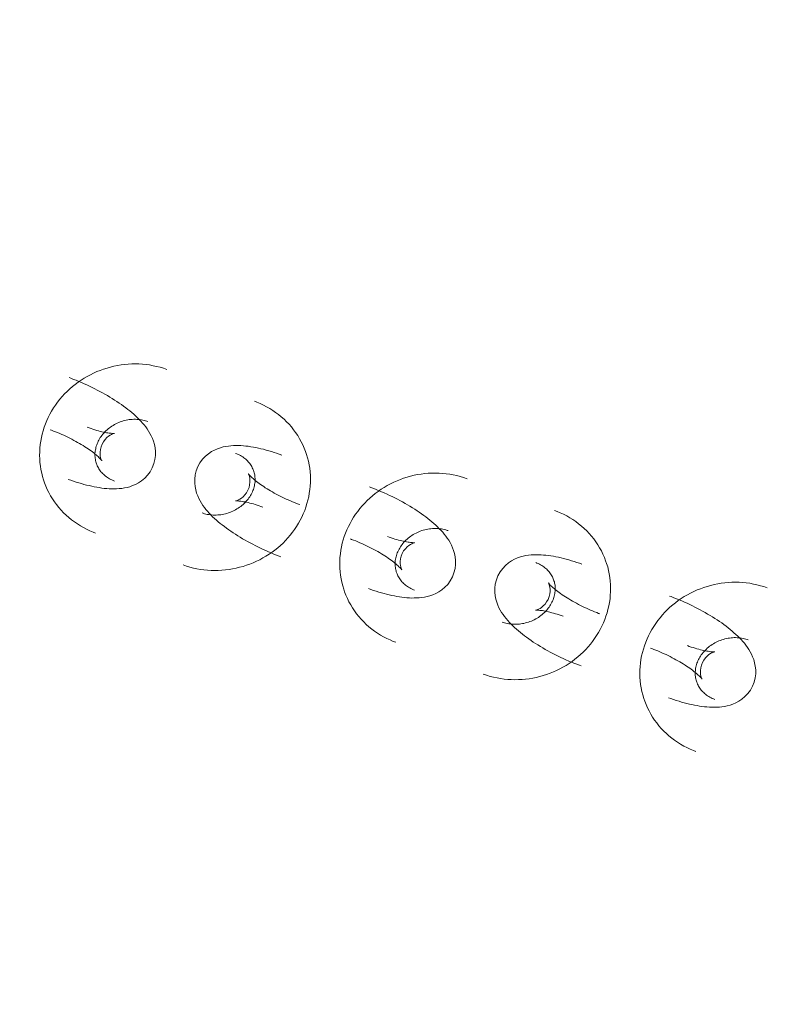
# Model space of a CAD drawing. Header units: millimetres. Extents: x -188930 to 271134, y -158090 to 283816.
# Tile 524 of 610: x 50976 to 51058, y 74254 to 74360. Entities that reach past the tile are written whole.
import ezdxf

# ---------------------------------------------------------------- set-up
doc = ezdxf.new("R2010")
doc.units = ezdxf.units.MM
doc.linetypes.add('AA_PRZERYWANA', pattern=[4, 3, -1])
doc.layers.add('A-DETL-1', color=5, linetype='AA_PRZERYWANA', lineweight=25)
doc.layers.add('I-FURN', color=30, linetype='Continuous', lineweight=9)

# ---------------------------------------------------------------- blocks, each defined once
blk = doc.blocks.new('LARSLAJ_hamak - LARSLAJ_hamak-V32-PZT-dwg')
at = {"layer": 'I-FURN', "flags": 128}
for points in [[(-485.49, -23.51), (-485.87, -23.48), (-486.26, -23.47), (-486.65, -23.48), (-487.03, -23.51), (-487.42, -23.55), (-487.8, -23.61), (-488.18, -23.68), (-488.56, -23.78), (-488.93, -23.88), (-489.3, -24.01), (-489.66, -24.15), (-490.01, -24.3), (-490.36, -24.47), (-490.7, -24.65), (-491.03, -24.85), (-491.36, -25.06), (-491.67, -25.28), (-491.98, -25.52), (-492.28, -25.77), (-492.57, -26.03), (-492.76, -26.23)], [(-479.96, -40.71), (-479.69, -40.43), (-479.44, -40.14), (-479.19, -39.84), (-478.96, -39.53), (-478.73, -39.21), (-478.52, -38.89), (-478.33, -38.55), (-478.14, -38.21), (-477.97, -37.86), (-477.81, -37.51), (-477.66, -37.15), (-477.53, -36.78), (-477.41, -36.41), (-477.31, -36.04), (-477.22, -35.66), (-477.14, -35.27), (-477.08, -34.89), (-477.03, -34.5), (-477, -34.12), (-476.97, -33.73), (-476.97, -33.34), (-476.98, -32.95), (-477, -32.56), (-477.03, -32.17), (-477.08, -31.79), (-477.15, -31.4), (-477.23, -31.02), (-477.32, -30.64), (-477.43, -30.27), (-477.55, -29.9), (-477.68, -29.54), (-477.83, -29.18), (-477.99, -28.82), (-478.17, -28.48), (-478.36, -28.14), (-478.56, -27.81), (-478.77, -27.48), (-479, -27.17), (-479.24, -26.86), (-479.49, -26.57), (-479.75, -26.29), (-480.03, -26.01), (-480.31, -25.75), (-480.61, -25.5), (-480.91, -25.26), (-481.23, -25.04), (-481.55, -24.83), (-481.89, -24.63), (-482.23, -24.45), (-482.58, -24.28), (-482.93, -24.12), (-483.29, -23.99), (-483.66, -23.86), (-484.03, -23.76), (-484.41, -23.67), (-484.79, -23.6), (-485.17, -23.54), (-485.49, -23.51)], [(-488.95, -34.78), (-489.23, -34.39), (-489.45, -33.97), (-489.62, -33.56), (-489.73, -33.14), (-489.79, -32.75), (-489.81, -32.38), (-489.8, -32.03), (-489.77, -31.7), (-489.71, -31.4), (-489.65, -31.11), (-489.57, -30.83), (-489.48, -30.57), (-489.38, -30.31), (-489.27, -30.06), (-489.15, -29.82), (-489.03, -29.58), (-488.9, -29.35), (-488.77, -29.12), (-488.62, -28.89), (-488.47, -28.66), (-488.32, -28.43), (-488.16, -28.21), (-487.99, -27.98), (-487.81, -27.76), (-487.63, -27.53), (-487.45, -27.31), (-487.26, -27.09), (-487.06, -26.86), (-486.86, -26.64), (-486.65, -26.42), (-486.44, -26.2), (-486.24, -26)], [(-485.93, -30.14), (-485.89, -30.13), (-485.84, -30.12), (-485.78, -30.1), (-485.69, -30.08), (-485.6, -30.04), (-485.49, -30), (-485.37, -29.96), (-485.25, -29.9), (-485.11, -29.84), (-484.97, -29.77), (-484.81, -29.7), (-484.65, -29.62), (-484.49, -29.53), (-484.32, -29.43), (-484.15, -29.33), (-483.97, -29.22), (-483.79, -29.11), (-483.6, -28.99), (-483.42, -28.87), (-483.23, -28.74), (-483.04, -28.6), (-482.85, -28.47), (-482.66, -28.32), (-482.46, -28.18), (-482.27, -28.03), (-482.08, -27.88), (-481.9, -27.72), (-481.71, -27.57), (-481.52, -27.41), (-481.34, -27.25), (-481.16, -27.09), (-480.99, -26.92), (-480.82, -26.76), (-480.65, -26.6), (-480.55, -26.5)], [(-488.52, -30.46), (-488.41, -30.36), (-488.3, -30.26), (-488.19, -30.17), (-488.07, -30.08), (-487.96, -30), (-487.84, -29.93), (-487.72, -29.86), (-487.59, -29.79), (-487.47, -29.74), (-487.35, -29.68), (-487.23, -29.64), (-487.1, -29.6), (-486.98, -29.56), (-486.85, -29.53), (-486.73, -29.51), (-486.6, -29.49), (-486.48, -29.48), (-486.35, -29.47), (-486.23, -29.47), (-486.1, -29.48), (-486.01, -29.48)], [(-486.01, -29.48), (-485.89, -29.5), (-485.77, -29.52), (-485.64, -29.54), (-485.52, -29.57), (-485.4, -29.61), (-485.28, -29.65), (-485.16, -29.69), (-485.05, -29.75), (-484.93, -29.8), (-484.81, -29.87), (-484.7, -29.93), (-484.59, -30.01), (-484.48, -30.09), (-484.37, -30.17), (-484.27, -30.26), (-484.16, -30.36), (-484.06, -30.46), (-483.97, -30.57), (-483.87, -30.68), (-483.78, -30.8), (-483.69, -30.92), (-483.61, -31.05), (-483.53, -31.18), (-483.46, -31.32), (-483.39, -31.46), (-483.32, -31.6), (-483.26, -31.75), (-483.21, -31.9), (-483.16, -32.06), (-483.11, -32.22), (-483.07, -32.38), (-483.04, -32.54), (-483.01, -32.7), (-482.99, -32.87), (-482.98, -33.04), (-482.97, -33.21), (-482.97, -33.38), (-482.97, -33.55), (-482.98, -33.72), (-483, -33.89), (-483.02, -34.06), (-483.05, -34.23), (-483.08, -34.39), (-483.12, -34.56), (-483.17, -34.72), (-483.22, -34.88), (-483.28, -35.03), (-483.34, -35.19), (-483.41, -35.34), (-483.49, -35.48), (-483.56, -35.63), (-483.65, -35.77), (-483.73, -35.9), (-483.83, -36.03), (-483.92, -36.15), (-484.02, -36.27), (-484.12, -36.38), (-484.21, -36.47)], [(-488.95, -34.78), (-488.61, -35.12), (-488.25, -35.42), (-487.87, -35.66), (-487.48, -35.84), (-487.1, -35.97), (-486.74, -36.05), (-486.4, -36.11), (-486.07, -36.13), (-485.76, -36.13), (-485.46, -36.12), (-485.18, -36.09), (-484.9, -36.05), (-484.63, -36), (-484.37, -35.93), (-484.11, -35.86), (-483.85, -35.79), (-483.6, -35.7), (-483.35, -35.61), (-483.1, -35.51), (-482.85, -35.4), (-482.6, -35.29), (-482.34, -35.17), (-482.09, -35.04), (-481.84, -34.91), (-481.59, -34.78), (-481.33, -34.63), (-481.08, -34.49), (-480.83, -34.33), (-480.57, -34.17), (-480.32, -34.01), (-480.06, -33.84), (-479.81, -33.67), (-479.56, -33.49), (-479.3, -33.31), (-479.05, -33.12), (-478.8, -32.93), (-478.55, -32.74), (-478.31, -32.54), (-478.06, -32.34), (-477.82, -32.14), (-477.58, -31.93), (-477.35, -31.72), (-477.11, -31.51), (-476.88, -31.3), (-476.66, -31.08), (-476.43, -30.87), (-476.3, -30.74)], [(-484.34, -30.93), (-484.56, -30.7), (-484.79, -30.52), (-485.02, -30.37), (-485.24, -30.27), (-485.43, -30.2), (-485.6, -30.16), (-485.72, -30.14), (-485.82, -30.14), (-485.89, -30.14), (-485.93, -30.14), (-485.94, -30.14)], [(-483.84, -32.63), (-483.83, -32.6), (-483.81, -32.55), (-483.78, -32.49), (-483.74, -32.42), (-483.69, -32.33), (-483.63, -32.23), (-483.57, -32.12), (-483.49, -32), (-483.41, -31.88), (-483.31, -31.75), (-483.21, -31.61), (-483.1, -31.47), (-482.99, -31.33), (-482.86, -31.18), (-482.73, -31.03), (-482.59, -30.87), (-482.45, -30.71), (-482.3, -30.55), (-482.14, -30.39), (-481.99, -30.24)], [(-484.34, -30.93), (-484.16, -31.18), (-484.01, -31.44), (-483.91, -31.7), (-483.85, -31.93), (-483.82, -32.13), (-483.81, -32.3), (-483.81, -32.43), (-483.82, -32.53), (-483.84, -32.59), (-483.84, -32.63), (-483.85, -32.64)], [(-499.89, -33.37), (-500.16, -33.65), (-500.42, -33.94), (-500.67, -34.24), (-500.9, -34.55), (-501.12, -34.87), (-501.33, -35.19), (-501.53, -35.53), (-501.71, -35.87), (-501.89, -36.22), (-502.05, -36.57), (-502.19, -36.93), (-502.32, -37.3), (-502.44, -37.67), (-502.55, -38.05), (-502.64, -38.42), (-502.71, -38.81), (-502.78, -39.19), (-502.83, -39.58), (-502.86, -39.97), (-502.88, -40.35), (-502.89, -40.74), (-502.88, -41.13), (-502.86, -41.52), (-502.82, -41.91), (-502.77, -42.3), (-502.71, -42.68), (-502.63, -43.06), (-502.53, -43.44), (-502.43, -43.81), (-502.31, -44.18), (-502.17, -44.55), (-502.02, -44.9), (-501.86, -45.26), (-501.69, -45.6), (-501.5, -45.94), (-501.3, -46.27), (-501.08, -46.6), (-500.85, -46.91), (-500.62, -47.22), (-500.36, -47.51), (-500.1, -47.8), (-499.83, -48.07), (-499.54, -48.33), (-499.25, -48.58), (-498.94, -48.82), (-498.63, -49.04), (-498.3, -49.26), (-497.97, -49.45), (-497.63, -49.64), (-497.28, -49.8), (-496.92, -49.96), (-496.56, -50.09), (-496.2, -50.22), (-495.82, -50.32), (-495.45, -50.41), (-495.07, -50.48), (-494.68, -50.54), (-494.37, -50.57)], [(-490.91, -39.31), (-491.24, -38.96), (-491.61, -38.66), (-491.99, -38.43), (-492.38, -38.25), (-492.75, -38.12), (-493.11, -38.03), (-493.46, -37.98), (-493.79, -37.95), (-494.1, -37.95), (-494.39, -37.96), (-494.68, -37.99), (-494.96, -38.03), (-495.22, -38.08), (-495.49, -38.15), (-495.75, -38.22), (-496, -38.29), (-496.26, -38.38), (-496.51, -38.47), (-496.76, -38.57), (-497.01, -38.68), (-497.26, -38.79), (-497.51, -38.91), (-497.76, -39.04), (-498.02, -39.17), (-498.27, -39.3), (-498.52, -39.45), (-498.78, -39.6), (-499.03, -39.75), (-499.28, -39.91), (-499.54, -40.07), (-499.79, -40.24), (-500.05, -40.41), (-500.3, -40.59), (-500.55, -40.77), (-500.8, -40.96), (-501.05, -41.15), (-501.3, -41.34), (-501.55, -41.54), (-501.79, -41.74), (-502.03, -41.94), (-502.27, -42.15), (-502.51, -42.36), (-502.74, -42.57), (-502.97, -42.78), (-503.2, -43), (-503.42, -43.21), (-503.56, -43.35)], [(-490.91, -39.31), (-491.24, -38.96), (-491.61, -38.66), (-491.99, -38.43), (-492.38, -38.25), (-492.75, -38.12), (-493.11, -38.03), (-493.46, -37.98), (-493.79, -37.95), (-494.1, -37.95), (-494.39, -37.96), (-494.68, -37.99), (-494.96, -38.03), (-495.22, -38.08), (-495.49, -38.15), (-495.75, -38.22), (-496, -38.29), (-496.26, -38.38), (-496.51, -38.47), (-496.76, -38.57), (-497.01, -38.68), (-497.26, -38.79), (-497.51, -38.91), (-497.76, -39.04), (-498.02, -39.17), (-498.27, -39.3), (-498.52, -39.45), (-498.78, -39.6), (-499.03, -39.75), (-499.28, -39.91), (-499.54, -40.07), (-499.79, -40.24), (-500.05, -40.41), (-500.3, -40.59), (-500.55, -40.77), (-500.8, -40.96), (-501.05, -41.15), (-501.3, -41.34), (-501.55, -41.54), (-501.79, -41.74), (-502.03, -41.94), (-502.27, -42.15), (-502.51, -42.36), (-502.74, -42.57), (-502.97, -42.78), (-503.2, -43), (-503.42, -43.21), (-503.56, -43.35)], [(-493.84, -44.6), (-493.97, -44.58), (-494.09, -44.56), (-494.21, -44.54), (-494.33, -44.51), (-494.45, -44.47), (-494.57, -44.43), (-494.69, -44.39), (-494.81, -44.34), (-494.93, -44.28), (-495.04, -44.22), (-495.16, -44.15), (-495.27, -44.07), (-495.38, -43.99), (-495.48, -43.91), (-495.59, -43.82), (-495.69, -43.72), (-495.79, -43.62), (-495.89, -43.51), (-495.99, -43.4), (-496.08, -43.28), (-496.16, -43.16), (-496.25, -43.03), (-496.32, -42.9), (-496.4, -42.77), (-496.47, -42.62), (-496.53, -42.48), (-496.59, -42.33), (-496.65, -42.18), (-496.7, -42.02), (-496.74, -41.87), (-496.78, -41.7), (-496.81, -41.54), (-496.84, -41.38), (-496.86, -41.21), (-496.88, -41.04), (-496.89, -40.87), (-496.89, -40.7), (-496.88, -40.53), (-496.87, -40.36), (-496.86, -40.19), (-496.84, -40.02), (-496.81, -39.86), (-496.77, -39.69), (-496.73, -39.52), (-496.68, -39.36), (-496.63, -39.2), (-496.57, -39.05), (-496.51, -38.89), (-496.44, -38.74), (-496.37, -38.6), (-496.29, -38.45), (-496.21, -38.32), (-496.12, -38.18), (-496.03, -38.05), (-495.94, -37.93), (-495.84, -37.81), (-495.73, -37.7), (-495.65, -37.61)], [(-490.91, -39.31), (-490.63, -39.69), (-490.4, -40.11), (-490.24, -40.53), (-490.13, -40.94), (-490.07, -41.33), (-490.05, -41.7), (-490.06, -42.05), (-490.09, -42.38), (-490.14, -42.68), (-490.21, -42.97), (-490.29, -43.25), (-490.38, -43.51), (-490.48, -43.77), (-490.59, -44.02), (-490.7, -44.26), (-490.82, -44.5), (-490.95, -44.73), (-491.09, -44.96), (-491.23, -45.19), (-491.38, -45.42), (-491.54, -45.65), (-491.7, -45.87), (-491.87, -46.1), (-492.04, -46.32), (-492.22, -46.55), (-492.41, -46.77), (-492.6, -46.99), (-492.8, -47.22), (-493, -47.44), (-493.2, -47.66), (-493.41, -47.88), (-493.62, -48.08)], [(-490.91, -39.31), (-490.63, -39.69), (-490.4, -40.11), (-490.24, -40.53), (-490.13, -40.94), (-490.07, -41.33), (-490.05, -41.7), (-490.06, -42.05), (-490.09, -42.38), (-490.14, -42.68), (-490.21, -42.97), (-490.29, -43.25), (-490.38, -43.51), (-490.48, -43.77), (-490.59, -44.02), (-490.7, -44.26), (-490.82, -44.5), (-490.95, -44.73), (-491.09, -44.96), (-491.23, -45.19), (-491.38, -45.42), (-491.54, -45.65), (-491.7, -45.87), (-491.87, -46.1), (-492.04, -46.32), (-492.22, -46.55), (-492.41, -46.77), (-492.6, -46.99), (-492.8, -47.22), (-493, -47.44), (-493.2, -47.66), (-493.41, -47.88), (-493.62, -48.08)], [(-496.01, -41.45), (-496.02, -41.48), (-496.05, -41.53), (-496.08, -41.59), (-496.11, -41.67), (-496.16, -41.75), (-496.22, -41.85), (-496.29, -41.96), (-496.36, -42.08), (-496.45, -42.2), (-496.54, -42.33), (-496.64, -42.47), (-496.75, -42.61), (-496.87, -42.75), (-496.99, -42.9), (-497.12, -43.06), (-497.26, -43.21), (-497.41, -43.37), (-497.56, -43.53), (-497.71, -43.69), (-497.86, -43.85)], [(-496.01, -41.45), (-496.02, -41.48), (-496.05, -41.53), (-496.08, -41.59), (-496.11, -41.67), (-496.16, -41.75), (-496.22, -41.85), (-496.29, -41.96), (-496.36, -42.08), (-496.45, -42.2), (-496.54, -42.33), (-496.64, -42.47), (-496.75, -42.61), (-496.87, -42.75), (-496.99, -42.9), (-497.12, -43.06), (-497.26, -43.21), (-497.41, -43.37), (-497.56, -43.53), (-497.71, -43.69), (-497.86, -43.85)], [(-495.52, -43.15), (-495.7, -42.9), (-495.84, -42.64), (-495.94, -42.38), (-496, -42.15), (-496.04, -41.95), (-496.05, -41.78), (-496.04, -41.65), (-496.03, -41.55), (-496.02, -41.49), (-496.01, -41.45), (-496.01, -41.44)], [(-495.52, -43.15), (-495.7, -42.9), (-495.84, -42.64), (-495.94, -42.38), (-496, -42.15), (-496.04, -41.95), (-496.05, -41.78), (-496.04, -41.65), (-496.03, -41.55), (-496.02, -41.49), (-496.01, -41.45), (-496.01, -41.44)], [(-495.52, -43.15), (-495.3, -43.38), (-495.07, -43.56), (-494.83, -43.71), (-494.62, -43.81), (-494.42, -43.88), (-494.26, -43.92), (-494.13, -43.94), (-494.03, -43.94), (-493.97, -43.95), (-493.93, -43.94), (-493.92, -43.94)], [(-495.52, -43.15), (-495.3, -43.38), (-495.07, -43.56), (-494.83, -43.71), (-494.62, -43.81), (-494.42, -43.88), (-494.26, -43.92), (-494.13, -43.94), (-494.03, -43.94), (-493.97, -43.95), (-493.93, -43.94), (-493.92, -43.94)], [(-491.34, -43.62), (-491.45, -43.72), (-491.56, -43.82), (-491.67, -43.91), (-491.78, -44), (-491.9, -44.08), (-492.02, -44.15), (-492.14, -44.22), (-492.26, -44.29), (-492.38, -44.35), (-492.51, -44.4), (-492.63, -44.44), (-492.76, -44.48), (-492.88, -44.52), (-493, -44.55), (-493.13, -44.57), (-493.26, -44.59), (-493.38, -44.6), (-493.51, -44.61), (-493.63, -44.61), (-493.75, -44.6), (-493.84, -44.6)], [(-493.93, -43.94), (-493.96, -43.95), (-494.01, -43.96), (-494.08, -43.98), (-494.16, -44.01), (-494.26, -44.04), (-494.36, -44.08), (-494.48, -44.12), (-494.61, -44.18), (-494.75, -44.24), (-494.89, -44.31), (-495.04, -44.38), (-495.2, -44.47), (-495.37, -44.55), (-495.54, -44.65), (-495.71, -44.75), (-495.89, -44.86), (-496.07, -44.97), (-496.25, -45.09), (-496.44, -45.22), (-496.63, -45.34), (-496.82, -45.48), (-497.01, -45.61), (-497.2, -45.76), (-497.39, -45.9), (-497.58, -46.05), (-497.77, -46.2), (-497.96, -46.36), (-498.15, -46.51), (-498.33, -46.67), (-498.51, -46.83), (-498.69, -46.99), (-498.87, -47.16), (-499.04, -47.32), (-499.21, -47.48), (-499.31, -47.58)], [(-493.93, -43.94), (-493.96, -43.95), (-494.01, -43.96), (-494.08, -43.98), (-494.16, -44.01), (-494.26, -44.04), (-494.36, -44.08), (-494.48, -44.12), (-494.61, -44.18), (-494.75, -44.24), (-494.89, -44.31), (-495.04, -44.38), (-495.2, -44.47), (-495.37, -44.55), (-495.54, -44.65), (-495.71, -44.75), (-495.89, -44.86), (-496.07, -44.97), (-496.25, -45.09), (-496.44, -45.22), (-496.63, -45.34), (-496.82, -45.48), (-497.01, -45.61), (-497.2, -45.76), (-497.39, -45.9), (-497.58, -46.05), (-497.77, -46.2), (-497.96, -46.36), (-498.15, -46.51), (-498.33, -46.67), (-498.51, -46.83), (-498.69, -46.99), (-498.87, -47.16), (-499.04, -47.32), (-499.21, -47.48), (-499.31, -47.58)], [(-509.93, -48), (-510.32, -47.97), (-510.71, -47.96), (-511.09, -47.97), (-511.48, -48), (-511.86, -48.04), (-512.25, -48.1), (-512.63, -48.17), (-513, -48.27), (-513.37, -48.37), (-513.74, -48.5), (-514.1, -48.64), (-514.46, -48.79), (-514.81, -48.96), (-515.15, -49.14), (-515.48, -49.34), (-515.8, -49.55), (-516.12, -49.78), (-516.43, -50.01), (-516.72, -50.26), (-517.01, -50.52), (-517.21, -50.72)], [(-509.93, -48), (-510.32, -47.97), (-510.71, -47.96), (-511.09, -47.97), (-511.48, -48), (-511.86, -48.04), (-512.25, -48.1), (-512.63, -48.17), (-513, -48.27), (-513.37, -48.37), (-513.74, -48.5), (-514.1, -48.64), (-514.46, -48.79), (-514.81, -48.96), (-515.15, -49.14), (-515.48, -49.34), (-515.8, -49.55), (-516.12, -49.78), (-516.43, -50.01), (-516.72, -50.26), (-517.01, -50.52), (-517.21, -50.72)], [(-494.37, -50.57), (-493.98, -50.6), (-493.59, -50.61), (-493.21, -50.6), (-492.82, -50.57), (-492.44, -50.53), (-492.05, -50.47), (-491.67, -50.4), (-491.3, -50.31), (-490.93, -50.2), (-490.56, -50.07), (-490.2, -49.94), (-489.84, -49.78), (-489.5, -49.61), (-489.15, -49.43), (-488.82, -49.23), (-488.5, -49.02), (-488.18, -48.8), (-487.87, -48.56), (-487.58, -48.31), (-487.29, -48.05), (-487.09, -47.86)], [(-504.41, -65.2), (-504.14, -64.92), (-503.88, -64.63), (-503.63, -64.33), (-503.4, -64.02), (-503.18, -63.71), (-502.97, -63.38), (-502.77, -63.04), (-502.59, -62.7), (-502.41, -62.35), (-502.26, -62), (-502.11, -61.64), (-501.98, -61.27), (-501.86, -60.9), (-501.75, -60.53), (-501.66, -60.15), (-501.59, -59.77), (-501.52, -59.38), (-501.47, -58.99), (-501.44, -58.61), (-501.42, -58.22), (-501.41, -57.83), (-501.42, -57.44), (-501.44, -57.05), (-501.48, -56.66), (-501.53, -56.28), (-501.59, -55.89), (-501.67, -55.51), (-501.77, -55.13), (-501.87, -54.76), (-501.99, -54.39), (-502.13, -54.03), (-502.28, -53.67), (-502.44, -53.32), (-502.62, -52.97), (-502.8, -52.63), (-503.01, -52.3), (-503.22, -51.98), (-503.45, -51.66), (-503.69, -51.36), (-503.94, -51.06), (-504.2, -50.78), (-504.47, -50.5), (-504.76, -50.24), (-505.05, -49.99), (-505.36, -49.75), (-505.67, -49.53), (-506, -49.32), (-506.33, -49.12), (-506.67, -48.94), (-507.02, -48.77), (-507.38, -48.61), (-507.74, -48.48), (-508.11, -48.36), (-508.48, -48.25), (-508.85, -48.16), (-509.23, -48.09), (-509.62, -48.03), (-509.93, -48)], [(-504.41, -65.2), (-504.14, -64.92), (-503.88, -64.63), (-503.63, -64.33), (-503.4, -64.02), (-503.18, -63.71), (-502.97, -63.38), (-502.77, -63.04), (-502.59, -62.7), (-502.41, -62.35), (-502.26, -62), (-502.11, -61.64), (-501.98, -61.27), (-501.86, -60.9), (-501.75, -60.53), (-501.66, -60.15), (-501.59, -59.77), (-501.52, -59.38), (-501.47, -58.99), (-501.44, -58.61), (-501.42, -58.22), (-501.41, -57.83), (-501.42, -57.44), (-501.44, -57.05), (-501.48, -56.66), (-501.53, -56.28), (-501.59, -55.89), (-501.67, -55.51), (-501.77, -55.13), (-501.87, -54.76), (-501.99, -54.39), (-502.13, -54.03), (-502.28, -53.67), (-502.44, -53.32), (-502.62, -52.97), (-502.8, -52.63), (-503.01, -52.3), (-503.22, -51.98), (-503.45, -51.66), (-503.69, -51.36), (-503.94, -51.06), (-504.2, -50.78), (-504.47, -50.5), (-504.76, -50.24), (-505.05, -49.99), (-505.36, -49.75), (-505.67, -49.53), (-506, -49.32), (-506.33, -49.12), (-506.67, -48.94), (-507.02, -48.77), (-507.38, -48.61), (-507.74, -48.48), (-508.11, -48.36), (-508.48, -48.25), (-508.85, -48.16), (-509.23, -48.09), (-509.62, -48.03), (-509.93, -48)], [(-513.39, -59.27), (-513.67, -58.88), (-513.9, -58.47), (-514.06, -58.05), (-514.17, -57.63), (-514.23, -57.24), (-514.26, -56.87), (-514.25, -56.52), (-514.21, -56.2), (-514.16, -55.89), (-514.09, -55.6), (-514.01, -55.32), (-513.92, -55.06), (-513.82, -54.8), (-513.71, -54.56), (-513.6, -54.31), (-513.48, -54.08), (-513.35, -53.84), (-513.21, -53.61), (-513.07, -53.38), (-512.92, -53.15), (-512.76, -52.93), (-512.6, -52.7), (-512.43, -52.47), (-512.26, -52.25), (-512.08, -52.02), (-511.89, -51.8), (-511.7, -51.58), (-511.51, -51.36), (-511.3, -51.13), (-511.1, -50.91), (-510.89, -50.69), (-510.69, -50.49)], [(-513.39, -59.27), (-513.67, -58.88), (-513.9, -58.47), (-514.06, -58.05), (-514.17, -57.63), (-514.23, -57.24), (-514.26, -56.87), (-514.25, -56.52), (-514.21, -56.2), (-514.16, -55.89), (-514.09, -55.6), (-514.01, -55.32), (-513.92, -55.06), (-513.82, -54.8), (-513.71, -54.56), (-513.6, -54.31), (-513.48, -54.08), (-513.35, -53.84), (-513.21, -53.61), (-513.07, -53.38), (-512.92, -53.15), (-512.76, -52.93), (-512.6, -52.7), (-512.43, -52.47), (-512.26, -52.25), (-512.08, -52.02), (-511.89, -51.8), (-511.7, -51.58), (-511.51, -51.36), (-511.3, -51.13), (-511.1, -50.91), (-510.89, -50.69), (-510.69, -50.49)], [(-510.37, -54.63), (-510.34, -54.62), (-510.29, -54.61), (-510.22, -54.59), (-510.14, -54.57), (-510.04, -54.53), (-509.94, -54.49), (-509.82, -54.45), (-509.69, -54.39), (-509.56, -54.33), (-509.41, -54.26), (-509.26, -54.19), (-509.1, -54.11), (-508.94, -54.02), (-508.77, -53.92), (-508.59, -53.82), (-508.41, -53.71), (-508.23, -53.6), (-508.05, -53.48), (-507.86, -53.36), (-507.67, -53.23), (-507.48, -53.09), (-507.29, -52.96), (-507.1, -52.82), (-506.91, -52.67), (-506.72, -52.52), (-506.53, -52.37), (-506.34, -52.22), (-506.15, -52.06), (-505.97, -51.9), (-505.79, -51.74), (-505.61, -51.58), (-505.43, -51.42), (-505.26, -51.25), (-505.09, -51.09), (-504.99, -50.99)], [(-510.37, -54.63), (-510.34, -54.62), (-510.29, -54.61), (-510.22, -54.59), (-510.14, -54.57), (-510.04, -54.53), (-509.94, -54.49), (-509.82, -54.45), (-509.69, -54.39), (-509.56, -54.33), (-509.41, -54.26), (-509.26, -54.19), (-509.1, -54.11), (-508.94, -54.02), (-508.77, -53.92), (-508.59, -53.82), (-508.41, -53.71), (-508.23, -53.6), (-508.05, -53.48), (-507.86, -53.36), (-507.67, -53.23), (-507.48, -53.09), (-507.29, -52.96), (-507.1, -52.82), (-506.91, -52.67), (-506.72, -52.52), (-506.53, -52.37), (-506.34, -52.22), (-506.15, -52.06), (-505.97, -51.9), (-505.79, -51.74), (-505.61, -51.58), (-505.43, -51.42), (-505.26, -51.25), (-505.09, -51.09), (-504.99, -50.99)], [(-512.96, -54.95), (-512.86, -54.85), (-512.75, -54.75), (-512.63, -54.66), (-512.52, -54.57), (-512.4, -54.49), (-512.28, -54.42), (-512.16, -54.35), (-512.04, -54.28), (-511.92, -54.23), (-511.79, -54.18), (-511.67, -54.13), (-511.55, -54.09), (-511.42, -54.05), (-511.3, -54.03), (-511.17, -54), (-511.05, -53.98), (-510.92, -53.97), (-510.8, -53.97), (-510.67, -53.96), (-510.55, -53.97), (-510.46, -53.98)], [(-512.96, -54.95), (-512.86, -54.85), (-512.75, -54.75), (-512.63, -54.66), (-512.52, -54.57), (-512.4, -54.49), (-512.28, -54.42), (-512.16, -54.35), (-512.04, -54.28), (-511.92, -54.23), (-511.79, -54.18), (-511.67, -54.13), (-511.55, -54.09), (-511.42, -54.05), (-511.3, -54.03), (-511.17, -54), (-511.05, -53.98), (-510.92, -53.97), (-510.8, -53.97), (-510.67, -53.96), (-510.55, -53.97), (-510.46, -53.98)], [(-510.46, -53.98), (-510.33, -53.99), (-510.21, -54.01), (-510.09, -54.03), (-509.97, -54.06), (-509.85, -54.1), (-509.73, -54.14), (-509.61, -54.18), (-509.49, -54.24), (-509.37, -54.29), (-509.26, -54.36), (-509.15, -54.42), (-509.03, -54.5), (-508.92, -54.58), (-508.82, -54.66), (-508.71, -54.75), (-508.61, -54.85), (-508.51, -54.95), (-508.41, -55.06), (-508.32, -55.17), (-508.23, -55.29), (-508.14, -55.41), (-508.06, -55.54), (-507.98, -55.67), (-507.9, -55.81), (-507.83, -55.95), (-507.77, -56.09), (-507.71, -56.24), (-507.65, -56.39), (-507.6, -56.55), (-507.56, -56.71), (-507.52, -56.87), (-507.49, -57.03), (-507.46, -57.2), (-507.44, -57.36), (-507.42, -57.53), (-507.42, -57.7), (-507.41, -57.87), (-507.42, -58.04), (-507.43, -58.21), (-507.44, -58.38), (-507.47, -58.55), (-507.49, -58.72), (-507.53, -58.88), (-507.57, -59.05), (-507.62, -59.21), (-507.67, -59.37), (-507.73, -59.53), (-507.79, -59.68), (-507.86, -59.83), (-507.93, -59.98), (-508.01, -60.12), (-508.09, -60.26), (-508.18, -60.39), (-508.27, -60.52), (-508.37, -60.64), (-508.46, -60.76), (-508.57, -60.88), (-508.65, -60.97)], [(-510.46, -53.98), (-510.33, -53.99), (-510.21, -54.01), (-510.09, -54.03), (-509.97, -54.06), (-509.85, -54.1), (-509.73, -54.14), (-509.61, -54.18), (-509.49, -54.24), (-509.37, -54.29), (-509.26, -54.36), (-509.15, -54.42), (-509.03, -54.5), (-508.92, -54.58), (-508.82, -54.66), (-508.71, -54.75), (-508.61, -54.85), (-508.51, -54.95), (-508.41, -55.06), (-508.32, -55.17), (-508.23, -55.29), (-508.14, -55.41), (-508.06, -55.54), (-507.98, -55.67), (-507.9, -55.81), (-507.83, -55.95), (-507.77, -56.09), (-507.71, -56.24), (-507.65, -56.39), (-507.6, -56.55), (-507.56, -56.71), (-507.52, -56.87), (-507.49, -57.03), (-507.46, -57.2), (-507.44, -57.36), (-507.42, -57.53), (-507.42, -57.7), (-507.41, -57.87), (-507.42, -58.04), (-507.43, -58.21), (-507.44, -58.38), (-507.47, -58.55), (-507.49, -58.72), (-507.53, -58.88), (-507.57, -59.05), (-507.62, -59.21), (-507.67, -59.37), (-507.73, -59.53), (-507.79, -59.68), (-507.86, -59.83), (-507.93, -59.98), (-508.01, -60.12), (-508.09, -60.26), (-508.18, -60.39), (-508.27, -60.52), (-508.37, -60.64), (-508.46, -60.76), (-508.57, -60.88), (-508.65, -60.97)], [(-513.39, -59.27), (-513.06, -59.61), (-512.69, -59.91), (-512.31, -60.15), (-511.93, -60.33), (-511.55, -60.46), (-511.19, -60.54), (-510.84, -60.6), (-510.52, -60.62), (-510.21, -60.63), (-509.91, -60.61), (-509.62, -60.58), (-509.35, -60.54), (-509.08, -60.49), (-508.81, -60.43), (-508.56, -60.36), (-508.3, -60.28), (-508.05, -60.19), (-507.79, -60.1), (-507.54, -60), (-507.29, -59.89), (-507.04, -59.78), (-506.79, -59.66), (-506.54, -59.54), (-506.28, -59.4), (-506.03, -59.27), (-505.78, -59.13), (-505.52, -58.98), (-505.27, -58.82), (-505.02, -58.66), (-504.76, -58.5), (-504.51, -58.33), (-504.25, -58.16), (-504, -57.98), (-503.75, -57.8), (-503.5, -57.61), (-503.25, -57.42), (-503, -57.23), (-502.75, -57.03), (-502.51, -56.83), (-502.27, -56.63), (-502.03, -56.42), (-501.79, -56.21), (-501.56, -56), (-501.33, -55.79), (-501.1, -55.58), (-500.88, -55.36), (-500.75, -55.23)], [(-513.39, -59.27), (-513.06, -59.61), (-512.69, -59.91), (-512.31, -60.15), (-511.93, -60.33), (-511.55, -60.46), (-511.19, -60.54), (-510.84, -60.6), (-510.52, -60.62), (-510.21, -60.63), (-509.91, -60.61), (-509.62, -60.58), (-509.35, -60.54), (-509.08, -60.49), (-508.81, -60.43), (-508.56, -60.36), (-508.3, -60.28), (-508.05, -60.19), (-507.79, -60.1), (-507.54, -60), (-507.29, -59.89), (-507.04, -59.78), (-506.79, -59.66), (-506.54, -59.54), (-506.28, -59.4), (-506.03, -59.27), (-505.78, -59.13), (-505.52, -58.98), (-505.27, -58.82), (-505.02, -58.66), (-504.76, -58.5), (-504.51, -58.33), (-504.25, -58.16), (-504, -57.98), (-503.75, -57.8), (-503.5, -57.61), (-503.25, -57.42), (-503, -57.23), (-502.75, -57.03), (-502.51, -56.83), (-502.27, -56.63), (-502.03, -56.42), (-501.79, -56.21), (-501.56, -56), (-501.33, -55.79), (-501.1, -55.58), (-500.88, -55.36), (-500.75, -55.23)], [(-508.79, -55.42), (-509, -55.2), (-509.23, -55.01), (-509.47, -54.86), (-509.68, -54.76), (-509.88, -54.69), (-510.04, -54.65), (-510.17, -54.63), (-510.27, -54.63), (-510.33, -54.63), (-510.37, -54.63), (-510.38, -54.63)], [(-508.79, -55.42), (-509, -55.2), (-509.23, -55.01), (-509.47, -54.86), (-509.68, -54.76), (-509.88, -54.69), (-510.04, -54.65), (-510.17, -54.63), (-510.27, -54.63), (-510.33, -54.63), (-510.37, -54.63), (-510.38, -54.63)], [(-508.79, -55.42), (-508.6, -55.67), (-508.46, -55.94), (-508.36, -56.19), (-508.3, -56.42), (-508.27, -56.63), (-508.26, -56.79), (-508.26, -56.92), (-508.27, -57.02), (-508.28, -57.09), (-508.29, -57.12), (-508.29, -57.13)], [(-508.79, -55.42), (-508.6, -55.67), (-508.46, -55.94), (-508.36, -56.19), (-508.3, -56.42), (-508.27, -56.63), (-508.26, -56.79), (-508.26, -56.92), (-508.27, -57.02), (-508.28, -57.09), (-508.29, -57.12), (-508.29, -57.13)], [(-508.29, -57.12), (-508.28, -57.09), (-508.26, -57.04), (-508.23, -56.98), (-508.19, -56.91), (-508.14, -56.82), (-508.08, -56.72), (-508.01, -56.61), (-507.94, -56.5), (-507.85, -56.37), (-507.76, -56.24), (-507.66, -56.11), (-507.55, -55.96), (-507.43, -55.82), (-507.31, -55.67), (-507.18, -55.52), (-507.04, -55.36), (-506.89, -55.2), (-506.75, -55.04), (-506.59, -54.88), (-506.44, -54.73)], [(-508.29, -57.12), (-508.28, -57.09), (-508.26, -57.04), (-508.23, -56.98), (-508.19, -56.91), (-508.14, -56.82), (-508.08, -56.72), (-508.01, -56.61), (-507.94, -56.5), (-507.85, -56.37), (-507.76, -56.24), (-507.66, -56.11), (-507.55, -55.96), (-507.43, -55.82), (-507.31, -55.67), (-507.18, -55.52), (-507.04, -55.36), (-506.89, -55.2), (-506.75, -55.04), (-506.59, -54.88), (-506.44, -54.73)], [(-524.34, -57.86), (-524.61, -58.14), (-524.87, -58.43), (-525.11, -58.73), (-525.35, -59.04), (-525.57, -59.36), (-525.78, -59.68), (-525.98, -60.02), (-526.16, -60.36), (-526.33, -60.71), (-526.49, -61.06), (-526.64, -61.43), (-526.77, -61.79), (-526.89, -62.16), (-526.99, -62.54), (-527.08, -62.92), (-527.16, -63.3), (-527.22, -63.68), (-527.27, -64.07), (-527.31, -64.46), (-527.33, -64.85), (-527.33, -65.23), (-527.33, -65.62), (-527.3, -66.01), (-527.27, -66.4), (-527.22, -66.79), (-527.15, -67.17), (-527.07, -67.55), (-526.98, -67.93), (-526.87, -68.3), (-526.75, -68.67), (-526.62, -69.04), (-526.47, -69.4), (-526.31, -69.75), (-526.13, -70.09), (-525.94, -70.43), (-525.74, -70.76), (-525.53, -71.09), (-525.3, -71.4), (-525.06, -71.71), (-524.81, -72), (-524.55, -72.29), (-524.27, -72.56), (-523.99, -72.82), (-523.69, -73.07), (-523.39, -73.31), (-523.07, -73.54), (-522.75, -73.75), (-522.41, -73.94), (-522.07, -74.13), (-521.73, -74.3), (-521.37, -74.45), (-521.01, -74.59), (-520.64, -74.71), (-520.27, -74.81), (-519.89, -74.9), (-519.51, -74.98), (-519.13, -75.03), (-518.81, -75.06)], [(-524.34, -57.86), (-524.61, -58.14), (-524.87, -58.43), (-525.11, -58.73), (-525.35, -59.04), (-525.57, -59.36), (-525.78, -59.68), (-525.98, -60.02), (-526.16, -60.36), (-526.33, -60.71), (-526.49, -61.06), (-526.64, -61.43), (-526.77, -61.79), (-526.89, -62.16), (-526.99, -62.54), (-527.08, -62.92), (-527.16, -63.3), (-527.22, -63.68), (-527.27, -64.07), (-527.31, -64.46), (-527.33, -64.85), (-527.33, -65.23), (-527.33, -65.62), (-527.3, -66.01), (-527.27, -66.4), (-527.22, -66.79), (-527.15, -67.17), (-527.07, -67.55), (-526.98, -67.93), (-526.87, -68.3), (-526.75, -68.67), (-526.62, -69.04), (-526.47, -69.4), (-526.31, -69.75), (-526.13, -70.09), (-525.94, -70.43), (-525.74, -70.76), (-525.53, -71.09), (-525.3, -71.4), (-525.06, -71.71), (-524.81, -72), (-524.55, -72.29), (-524.27, -72.56), (-523.99, -72.82), (-523.69, -73.07), (-523.39, -73.31), (-523.07, -73.54), (-522.75, -73.75), (-522.41, -73.94), (-522.07, -74.13), (-521.73, -74.3), (-521.37, -74.45), (-521.01, -74.59), (-520.64, -74.71), (-520.27, -74.81), (-519.89, -74.9), (-519.51, -74.98), (-519.13, -75.03), (-518.81, -75.06)], [(-515.35, -63.8), (-515.69, -63.45), (-516.05, -63.15), (-516.44, -62.92), (-516.82, -62.74), (-517.2, -62.61), (-517.56, -62.52), (-517.9, -62.47), (-518.23, -62.44), (-518.54, -62.44), (-518.84, -62.45), (-519.12, -62.48), (-519.4, -62.52), (-519.67, -62.58), (-519.93, -62.64), (-520.19, -62.71), (-520.45, -62.79), (-520.7, -62.87), (-520.95, -62.96), (-521.2, -63.06), (-521.45, -63.17), (-521.71, -63.28), (-521.96, -63.4), (-522.21, -63.53), (-522.46, -63.66), (-522.71, -63.8), (-522.97, -63.94), (-523.22, -64.09), (-523.48, -64.24), (-523.73, -64.4), (-523.98, -64.56), (-524.24, -64.73), (-524.49, -64.9), (-524.74, -65.08), (-525, -65.26), (-525.25, -65.45), (-525.5, -65.64), (-525.75, -65.83), (-525.99, -66.03), (-526.24, -66.23), (-526.48, -66.43), (-526.72, -66.64), (-526.96, -66.85), (-527.19, -67.06), (-527.42, -67.27), (-527.65, -67.49), (-527.87, -67.7), (-528, -67.84)], [(-518.29, -69.09), (-518.41, -69.07), (-518.53, -69.06), (-518.66, -69.03), (-518.78, -69), (-518.9, -68.97), (-519.02, -68.92), (-519.14, -68.88), (-519.26, -68.83), (-519.37, -68.77), (-519.49, -68.71), (-519.6, -68.64), (-519.71, -68.56), (-519.82, -68.48), (-519.93, -68.4), (-520.04, -68.31), (-520.14, -68.21), (-520.24, -68.11), (-520.34, -68), (-520.43, -67.89), (-520.52, -67.77), (-520.61, -67.65), (-520.69, -67.52), (-520.77, -67.39), (-520.84, -67.26), (-520.91, -67.12), (-520.98, -66.97), (-521.04, -66.82), (-521.1, -66.67), (-521.14, -66.51), (-521.19, -66.36), (-521.23, -66.2), (-521.26, -66.03), (-521.29, -65.87), (-521.31, -65.7), (-521.32, -65.53), (-521.33, -65.36), (-521.33, -65.19), (-521.33, -65.02), (-521.32, -64.85), (-521.3, -64.68), (-521.28, -64.51), (-521.25, -64.35), (-521.22, -64.18), (-521.18, -64.02), (-521.13, -63.85), (-521.08, -63.69), (-521.02, -63.54), (-520.96, -63.38), (-520.89, -63.23), (-520.82, -63.09), (-520.74, -62.94), (-520.65, -62.81), (-520.57, -62.67), (-520.48, -62.54), (-520.38, -62.42), (-520.28, -62.3), (-520.18, -62.19), (-520.09, -62.1)], [(-518.29, -69.09), (-518.41, -69.07), (-518.53, -69.06), (-518.66, -69.03), (-518.78, -69), (-518.9, -68.97), (-519.02, -68.92), (-519.14, -68.88), (-519.26, -68.83), (-519.37, -68.77), (-519.49, -68.71), (-519.6, -68.64), (-519.71, -68.56), (-519.82, -68.48), (-519.93, -68.4), (-520.04, -68.31), (-520.14, -68.21), (-520.24, -68.11), (-520.34, -68), (-520.43, -67.89), (-520.52, -67.77), (-520.61, -67.65), (-520.69, -67.52), (-520.77, -67.39), (-520.84, -67.26), (-520.91, -67.12), (-520.98, -66.97), (-521.04, -66.82), (-521.1, -66.67), (-521.14, -66.51), (-521.19, -66.36), (-521.23, -66.2), (-521.26, -66.03), (-521.29, -65.87), (-521.31, -65.7), (-521.32, -65.53), (-521.33, -65.36), (-521.33, -65.19), (-521.33, -65.02), (-521.32, -64.85), (-521.3, -64.68), (-521.28, -64.51), (-521.25, -64.35), (-521.22, -64.18), (-521.18, -64.02), (-521.13, -63.85), (-521.08, -63.69), (-521.02, -63.54), (-520.96, -63.38), (-520.89, -63.23), (-520.82, -63.09), (-520.74, -62.94), (-520.65, -62.81), (-520.57, -62.67), (-520.48, -62.54), (-520.38, -62.42), (-520.28, -62.3), (-520.18, -62.19), (-520.09, -62.1)], [(-515.35, -63.8), (-515.07, -64.19), (-514.85, -64.6), (-514.68, -65.02), (-514.57, -65.43), (-514.51, -65.82), (-514.49, -66.19), (-514.5, -66.54), (-514.53, -66.87), (-514.59, -67.17), (-514.65, -67.46), (-514.73, -67.74), (-514.82, -68), (-514.92, -68.26), (-515.03, -68.51), (-515.15, -68.75), (-515.27, -68.99), (-515.4, -69.22), (-515.54, -69.45), (-515.68, -69.68), (-515.83, -69.91), (-515.98, -70.14), (-516.14, -70.36), (-516.31, -70.59), (-516.49, -70.81), (-516.67, -71.04), (-516.85, -71.26), (-517.04, -71.49), (-517.24, -71.71), (-517.44, -71.93), (-517.65, -72.15), (-517.86, -72.37), (-518.06, -72.57)], [(-520.46, -65.94), (-520.47, -65.97), (-520.49, -66.02), (-520.52, -66.08), (-520.56, -66.16), (-520.61, -66.24), (-520.67, -66.34), (-520.73, -66.45), (-520.81, -66.57), (-520.89, -66.69), (-520.99, -66.82), (-521.09, -66.96), (-521.2, -67.1), (-521.31, -67.24), (-521.44, -67.39), (-521.57, -67.55), (-521.71, -67.7), (-521.85, -67.86), (-522, -68.02), (-522.16, -68.18), (-522.31, -68.34)], [(-519.96, -67.64), (-520.14, -67.39), (-520.29, -67.13), (-520.39, -66.87), (-520.45, -66.64), (-520.48, -66.44), (-520.49, -66.27), (-520.49, -66.14), (-520.48, -66.04), (-520.47, -65.98), (-520.46, -65.94), (-520.45, -65.93)], [(-519.96, -67.64), (-519.74, -67.87), (-519.51, -68.06), (-519.28, -68.2), (-519.06, -68.3), (-518.87, -68.37), (-518.71, -68.41), (-518.58, -68.43), (-518.48, -68.44), (-518.41, -68.44), (-518.38, -68.43), (-518.36, -68.43)], [(-515.78, -68.11), (-515.89, -68.21), (-516, -68.31), (-516.11, -68.4), (-516.23, -68.49), (-516.35, -68.57), (-516.46, -68.65), (-516.58, -68.71), (-516.71, -68.78), (-516.83, -68.84), (-516.95, -68.89), (-517.08, -68.93), (-517.2, -68.97), (-517.33, -69.01), (-517.45, -69.04), (-517.58, -69.06), (-517.7, -69.08), (-517.83, -69.09), (-517.95, -69.1), (-518.07, -69.1), (-518.2, -69.09), (-518.29, -69.09)], [(-515.78, -68.11), (-515.89, -68.21), (-516, -68.31), (-516.11, -68.4), (-516.23, -68.49), (-516.35, -68.57), (-516.46, -68.65), (-516.58, -68.71), (-516.71, -68.78), (-516.83, -68.84), (-516.95, -68.89), (-517.08, -68.93), (-517.2, -68.97), (-517.33, -69.01), (-517.45, -69.04), (-517.58, -69.06), (-517.7, -69.08), (-517.83, -69.09), (-517.95, -69.1), (-518.07, -69.1), (-518.2, -69.09), (-518.29, -69.09)], [(-518.38, -68.44), (-518.41, -68.44), (-518.46, -68.45), (-518.52, -68.47), (-518.61, -68.5), (-518.7, -68.53), (-518.81, -68.57), (-518.93, -68.62), (-519.05, -68.67), (-519.19, -68.73), (-519.34, -68.8), (-519.49, -68.87), (-519.65, -68.96), (-519.81, -69.05), (-519.98, -69.14), (-520.15, -69.24), (-520.33, -69.35), (-520.51, -69.46), (-520.7, -69.58), (-520.88, -69.71), (-521.07, -69.83), (-521.26, -69.97), (-521.45, -70.11), (-521.64, -70.25), (-521.84, -70.39), (-522.03, -70.54), (-522.22, -70.69), (-522.41, -70.85), (-522.59, -71), (-522.78, -71.16), (-522.96, -71.32), (-523.14, -71.49), (-523.31, -71.65), (-523.49, -71.81), (-523.65, -71.97), (-523.75, -72.07)], [(-534.38, -72.49), (-534.76, -72.46), (-535.15, -72.46), (-535.54, -72.46), (-535.92, -72.49), (-536.31, -72.53), (-536.69, -72.59), (-537.07, -72.67), (-537.45, -72.76), (-537.82, -72.86), (-538.19, -72.99), (-538.55, -73.13), (-538.9, -73.28), (-539.25, -73.45), (-539.59, -73.63), (-539.92, -73.83), (-540.25, -74.04), (-540.57, -74.27), (-540.87, -74.5), (-541.17, -74.75), (-541.46, -75.01), (-541.65, -75.21)], [(-528.85, -89.69), (-528.58, -89.41), (-528.33, -89.12), (-528.08, -88.82), (-527.85, -88.52), (-527.62, -88.2), (-527.41, -87.87), (-527.22, -87.54), (-527.03, -87.19), (-526.86, -86.84), (-526.7, -86.49), (-526.56, -86.13), (-526.42, -85.76), (-526.3, -85.39), (-526.2, -85.02), (-526.11, -84.64), (-526.03, -84.26), (-525.97, -83.87), (-525.92, -83.49), (-525.89, -83.1), (-525.86, -82.71), (-525.86, -82.32), (-525.87, -81.93), (-525.89, -81.54), (-525.92, -81.15), (-525.98, -80.77), (-526.04, -80.38), (-526.12, -80), (-526.21, -79.63), (-526.32, -79.25), (-526.44, -78.88), (-526.57, -78.52), (-526.72, -78.16), (-526.89, -77.81), (-527.06, -77.46), (-527.25, -77.12), (-527.45, -76.79), (-527.66, -76.47), (-527.89, -76.15), (-528.13, -75.85), (-528.38, -75.55), (-528.64, -75.27), (-528.92, -74.99), (-529.2, -74.73), (-529.5, -74.48), (-529.8, -74.24), (-530.12, -74.02), (-530.44, -73.81), (-530.78, -73.61), (-531.12, -73.43), (-531.47, -73.26), (-531.82, -73.11), (-532.18, -72.97), (-532.55, -72.85), (-532.92, -72.74), (-533.3, -72.65), (-533.68, -72.58), (-534.06, -72.52), (-534.38, -72.49)], [(-518.81, -75.06), (-518.43, -75.09), (-518.04, -75.1), (-517.65, -75.09), (-517.27, -75.06), (-516.88, -75.02), (-516.5, -74.96), (-516.12, -74.89), (-515.74, -74.8), (-515.37, -74.69), (-515.01, -74.57), (-514.64, -74.43), (-514.29, -74.27), (-513.94, -74.1), (-513.6, -73.92), (-513.27, -73.72), (-512.94, -73.51), (-512.63, -73.29), (-512.32, -73.05), (-512.02, -72.8), (-511.74, -72.54), (-511.54, -72.35)], [(-518.81, -75.06), (-518.43, -75.09), (-518.04, -75.1), (-517.65, -75.09), (-517.27, -75.06), (-516.88, -75.02), (-516.5, -74.96), (-516.12, -74.89), (-515.74, -74.8), (-515.37, -74.69), (-515.01, -74.57), (-514.64, -74.43), (-514.29, -74.27), (-513.94, -74.1), (-513.6, -73.92), (-513.27, -73.72), (-512.94, -73.51), (-512.63, -73.29), (-512.32, -73.05), (-512.02, -72.8), (-511.74, -72.54), (-511.54, -72.35)], [(-537.84, -83.76), (-538.12, -83.37), (-538.34, -82.96), (-538.51, -82.54), (-538.62, -82.13), (-538.68, -81.73), (-538.7, -81.36), (-538.69, -81.01), (-538.66, -80.69), (-538.6, -80.38), (-538.54, -80.09), (-538.46, -79.81), (-538.37, -79.55), (-538.27, -79.29), (-538.16, -79.05), (-538.04, -78.8), (-537.92, -78.57), (-537.79, -78.33), (-537.66, -78.1), (-537.51, -77.87), (-537.36, -77.64), (-537.21, -77.42), (-537.05, -77.19), (-536.88, -76.96), (-536.7, -76.74), (-536.52, -76.52), (-536.34, -76.29), (-536.15, -76.07), (-535.95, -75.85), (-535.75, -75.62), (-535.54, -75.4), (-535.33, -75.18), (-535.13, -74.98)], [(-534.82, -79.12), (-534.78, -79.11), (-534.73, -79.1), (-534.67, -79.08), (-534.59, -79.06), (-534.49, -79.03), (-534.38, -78.99), (-534.26, -78.94), (-534.14, -78.88), (-534, -78.82), (-533.86, -78.76), (-533.7, -78.68), (-533.54, -78.6), (-533.38, -78.51), (-533.21, -78.41), (-533.04, -78.31), (-532.86, -78.2), (-532.68, -78.09), (-532.49, -77.97), (-532.31, -77.85), (-532.12, -77.72), (-531.93, -77.59), (-531.74, -77.45), (-531.55, -77.31), (-531.36, -77.16), (-531.16, -77.01), (-530.97, -76.86), (-530.79, -76.71), (-530.6, -76.55), (-530.41, -76.39), (-530.23, -76.23), (-530.05, -76.07), (-529.88, -75.91), (-529.71, -75.74), (-529.54, -75.58), (-529.44, -75.48)], [(-537.41, -79.45), (-537.3, -79.34), (-537.19, -79.24), (-537.08, -79.15), (-536.96, -79.06), (-536.85, -78.98), (-536.73, -78.91), (-536.61, -78.84), (-536.49, -78.78), (-536.36, -78.72), (-536.24, -78.67), (-536.12, -78.62), (-535.99, -78.58), (-535.87, -78.55), (-535.74, -78.52), (-535.62, -78.49), (-535.49, -78.48), (-535.37, -78.46), (-535.24, -78.46), (-535.12, -78.46), (-534.99, -78.46), (-534.9, -78.47)], [(-534.9, -78.47), (-534.78, -78.48), (-534.66, -78.5), (-534.53, -78.52), (-534.41, -78.55), (-534.29, -78.59), (-534.17, -78.63), (-534.05, -78.68), (-533.94, -78.73), (-533.82, -78.78), (-533.7, -78.85), (-533.59, -78.92), (-533.48, -78.99), (-533.37, -79.07), (-533.26, -79.15), (-533.16, -79.25), (-533.05, -79.34), (-532.95, -79.44), (-532.86, -79.55), (-532.76, -79.66), (-532.67, -79.78), (-532.58, -79.9), (-532.5, -80.03), (-532.42, -80.16), (-532.35, -80.3), (-532.28, -80.44), (-532.21, -80.58), (-532.15, -80.73), (-532.1, -80.88), (-532.05, -81.04), (-532, -81.2), (-531.96, -81.36), (-531.93, -81.52), (-531.9, -81.69), (-531.88, -81.85), (-531.87, -82.02), (-531.86, -82.19), (-531.86, -82.36), (-531.86, -82.53), (-531.87, -82.7), (-531.89, -82.87), (-531.91, -83.04), (-531.94, -83.21), (-531.97, -83.37), (-532.02, -83.54), (-532.06, -83.7), (-532.11, -83.86), (-532.17, -84.02), (-532.23, -84.17), (-532.3, -84.32), (-532.38, -84.47), (-532.45, -84.61), (-532.54, -84.75), (-532.62, -84.88), (-532.72, -85.01), (-532.81, -85.13), (-532.91, -85.25), (-533.01, -85.37), (-533.1, -85.46)], [(-537.84, -83.76), (-537.51, -84.11), (-537.14, -84.4), (-536.76, -84.64), (-536.37, -84.82), (-535.99, -84.95), (-535.63, -85.04), (-535.29, -85.09), (-534.96, -85.11), (-534.65, -85.12), (-534.35, -85.1), (-534.07, -85.07), (-533.79, -85.03), (-533.52, -84.98), (-533.26, -84.92), (-533, -84.85), (-532.74, -84.77), (-532.49, -84.68), (-532.24, -84.59), (-531.99, -84.49), (-531.74, -84.38), (-531.49, -84.27), (-531.23, -84.15), (-530.98, -84.03), (-530.73, -83.9), (-530.48, -83.76), (-530.22, -83.62), (-529.97, -83.47), (-529.72, -83.31), (-529.46, -83.16), (-529.21, -82.99), (-528.95, -82.82), (-528.7, -82.65), (-528.45, -82.47), (-528.19, -82.29), (-527.94, -82.1), (-527.69, -81.91), (-527.44, -81.72), (-527.2, -81.52), (-526.95, -81.32), (-526.71, -81.12), (-526.47, -80.91), (-526.24, -80.71), (-526, -80.49), (-525.77, -80.28), (-525.55, -80.07), (-525.32, -79.85), (-525.19, -79.72)], [(-533.23, -79.91), (-533.45, -79.69), (-533.68, -79.5), (-533.91, -79.35), (-534.13, -79.25), (-534.32, -79.19), (-534.49, -79.15), (-534.62, -79.13), (-534.71, -79.12), (-534.78, -79.12), (-534.82, -79.12), (-534.83, -79.12)], [(-533.23, -79.91), (-533.05, -80.16), (-532.9, -80.43), (-532.8, -80.68), (-532.74, -80.91), (-532.71, -81.12), (-532.7, -81.28), (-532.7, -81.41), (-532.71, -81.51), (-532.73, -81.58), (-532.73, -81.61), (-532.74, -81.62)], [(-532.73, -81.61), (-532.72, -81.58), (-532.7, -81.54), (-532.67, -81.47), (-532.63, -81.4), (-532.58, -81.31), (-532.53, -81.21), (-532.46, -81.1), (-532.38, -80.99), (-532.3, -80.86), (-532.2, -80.73), (-532.1, -80.6), (-531.99, -80.46), (-531.88, -80.31), (-531.75, -80.16), (-531.62, -80.01), (-531.48, -79.85), (-531.34, -79.69), (-531.19, -79.53), (-531.04, -79.37), (-530.88, -79.22)]]:
    blk.add_lwpolyline(points, dxfattribs=at)

msp = doc.modelspace()

# ---------------------------------------------------------------- linework, layer by layer
at = {"layer": 'A-DETL-1'}
msp.add_arc((41477.35, 67739.67), 13801.5, 353.495703, 77.182857, dxfattribs=at)

# ---------------------------------------------------------------- block references
at = {"layer": 'I-FURN', "rotation": 114.9659055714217}
msp.add_blockref('LARSLAJ_hamak - LARSLAJ_hamak-V32-PZT-dwg', (50752.09, 74740.31), dxfattribs=at)

doc.saveas('drawing.dxf')
